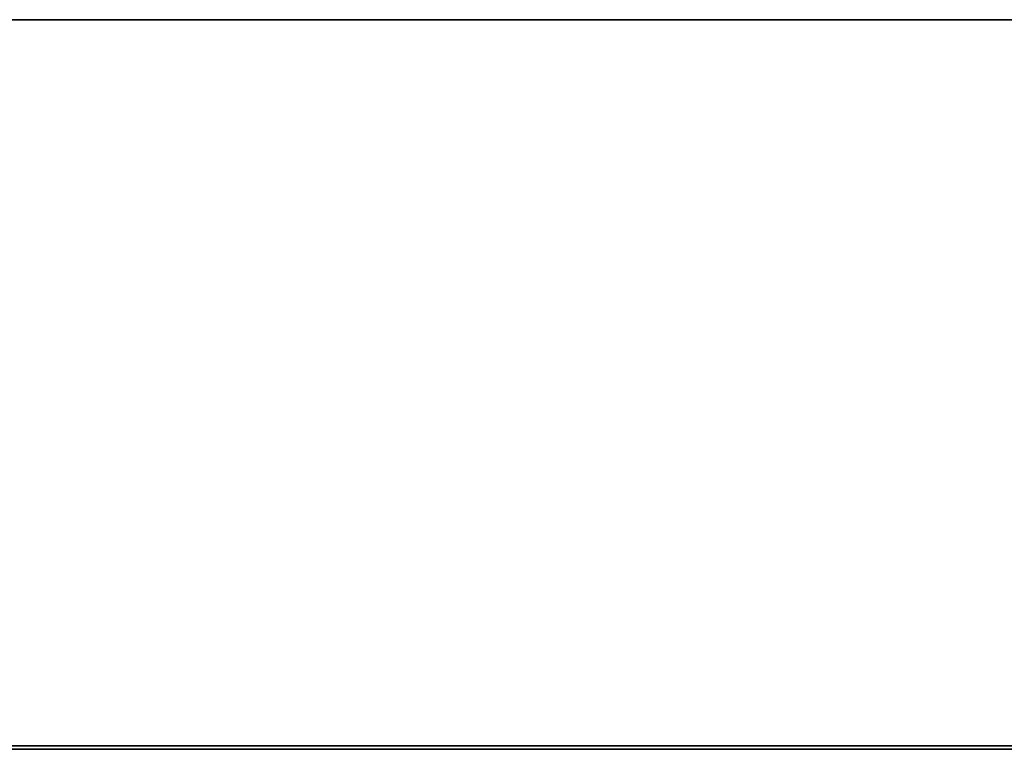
# Model space of a CAD drawing. Header units: millimetres. Extents: x -20851 to -17632, y 368 to 3070.
# Tile 651 of 656: x -18175 to -17903, y 2869 to 3070. Entities that reach past the tile are written whole.
import ezdxf

# ---------------------------------------------------------------- set-up
doc = ezdxf.new("R2010")
doc.units = ezdxf.units.MM
doc.layers.add('A-WALL', color=113, linetype='Continuous', lineweight=25)

msp = doc.modelspace()

# ---------------------------------------------------------------- meshes
at = {"layer": 'A-WALL'}
mesh = msp.add_polyface(dxfattribs=at)
corners = [(-17632.09, 3069.53, -512.42), (-17632.09, 2869.53, -512.42), (-20615.54, 2869.53, -512.42), (-20616.54, 2869.53, -512.42), (-20616.54, 3069.53, -512.42), (-20615.54, 3069.53, -512.42)]
mesh.append_faces([[corners[k] for k in face] for face in [(2, 3, 4, 5), (5, 0, 1, 2)]], dxfattribs={"vtx3": -1})
mesh = msp.add_polyface(dxfattribs=at)
corners = [(-20615.54, 3069.53, -512.42), (-20615.54, 3069.53, 2500), (-17632.09, 3069.53, 2500), (-17632.09, 3069.53, -512.42)]
mesh.append_faces([[corners[k] for k in face] for face in [(2, 3, 0, 1)]])
mesh = msp.add_polyface(dxfattribs=at)
corners = [(-20615.54, 2868.53, 2500), (-17632.09, 2868.53, 2500), (-17632.09, 3069.53, 2500), (-20615.54, 3069.53, 2500)]
mesh.append_faces([[corners[k] for k in face] for face in [(0, 1, 2, 3)]])
mesh = msp.add_polyface(dxfattribs=at)
corners = [(-17632.09, 2869.53, -512.42), (-17632.09, 2868.53, -512.42), (-20615.54, 2868.53, -512.42), (-20615.54, 2869.53, -512.42)]
mesh.append_faces([[corners[k] for k in face] for face in [(1, 2, 3, 0)]])
mesh = msp.add_polyface(dxfattribs=at)
corners = [(-17632.09, 2868.53, -512.42), (-17632.09, 2868.53, -250), (-17632.09, 2868.53), (-17632.09, 2868.53, 2500), (-20615.54, 2868.53, 2500), (-20615.54, 2868.53), (-20615.54, 2868.53, -250), (-20615.54, 2868.53, -512.42), (-20481.87, 2868.53, 2084.57), (-20466.9, 2868.53, 2081.39), (-20454.84, 2868.53, 2071.97), (-20448.13, 2868.53, 2058.22), (-20448.13, 2868.53, 2042.91), (-20454.84, 2868.53, 2029.16), (-20466.9, 2868.53, 2019.74), (-20481.87, 2868.53, 2016.56), (-20498.87, 2868.53, 2021.12), (-20511.31, 2868.53, 2033.56), (-20515.87, 2868.53, 2050.56), (-20511.31, 2868.53, 2067.57), (-20498.87, 2868.53, 2080.01)]
mesh.append_faces([[corners[k] for k in face] for face in [(15, 5, 14), (10, 4, 9)]], dxfattribs={"vtx0": -1, "vtx1": -1})
mesh.append_faces([[corners[k] for k in face] for face in [(5, 15, 16), (5, 16, 17), (5, 17, 18, 4), (4, 18, 19), (4, 8, 9), (5, 13, 14), (3, 12, 13, 2)]], dxfattribs={"vtx0": -1, "vtx2": -1})
mesh.append_faces([[corners[k] for k in face] for face in [(20, 8, 4), (19, 20, 4), (11, 12, 3)]], dxfattribs={"vtx1": -1, "vtx2": -1})
mesh.append_faces([[corners[k] for k in face] for face in [(5, 6, 2, 13)]], dxfattribs={"vtx1": -1, "vtx2": -1, "vtx3": -1})
mesh.append_faces([[corners[k] for k in face] for face in [(6, 7, 1, 2), (3, 4, 10, 11)]], dxfattribs={"vtx1": -1, "vtx3": -1})
mesh.append_faces([[corners[k] for k in face] for face in [(7, 0, 1)]], dxfattribs={"vtx2": -1})

doc.saveas('drawing.dxf')
